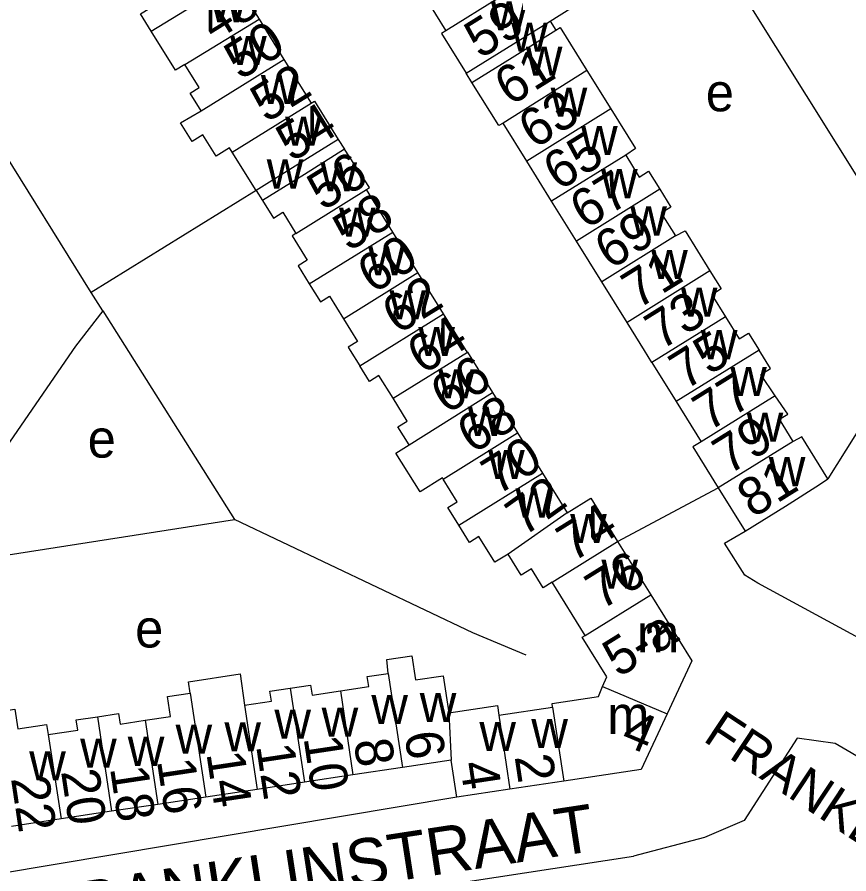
# Model space of a CAD drawing. Extents: x 159294 to 161936, y 384538 to 386517.
# Drawn here: x 159976.3 to 160064.1, y 384944.7 to 385035.2 of the extents above; entities that cross this region are included whole.
import ezdxf

# ---------------------------------------------------------------- set-up
doc = ezdxf.new("R2010")
doc.units = 0
for name, color, linetype in [('BLT_Basislijn', 7, 'Continuous'), ('BLT_Bebouwing', 7, 'Continuous'), ('BLT_Centroide', 7, 'Continuous'), ('BLT_Huisnummer', 7, 'Continuous'), ('BLT_Huisnummer_ tussenligend', 7, 'Continuous'), ('BLT_Huisnummer_reeks', 7, 'Continuous'), ('BLT_Onderdoorgang_en_onderverdeling', 7, 'Continuous'), ('BLT_Onderverdeling_panden', 7, 'Continuous'), ('BLT_Straatnaam', 7, 'Continuous'), ('BLT_Straatnaam_verkleind', 7, 'Continuous'), ('BLT_Vlakafsluiter', 7, 'Continuous')]:
    doc.layers.add(name, color=color, linetype=linetype)

msp = doc.modelspace()

# ---------------------------------------------------------------- linework, layer by layer
at = {"layer": 'BLT_Basislijn'}
for p, q in [((159984.135, 385006.099), (159948.092, 385063.944)), ((160048.387, 385044.912), (160066.076, 385016.557)), ((160001.528, 385016.874), (159984.135, 385006.099)), ((159985.345, 385004.177), (159984.135, 385006.099)), ((159985.345, 385004.177), (159999.255, 384982.137)), ((159966.304, 384977.019), (159999.255, 384982.137)), ((160058.652, 384959.07), (160053.066, 384950.364)), ((160062.661, 384958.479), (160058.652, 384959.07)), ((160070.356, 384953.996), (160062.661, 384958.479)), ((160022.714, 384952.82), (159958.359, 384942.063)), ((160053.066, 384950.364), (160048.881, 384948.579)), ((160048.881, 384948.579), (160041.366, 384946.583)), ((159956.37, 384933.678), (160041.366, 384946.583))]:
    msp.add_line(p, q, dxfattribs=at)
for points in [[(160066.076, 385016.557), (160066.076, 385016.557), (160073.49, 385004.873), (160061.912, 384986.443)], [(159985.345, 385004.177), (159982.455, 385000.446), (159966.304, 384977.019)], [(160030.066, 384967.814), (160024.426, 384970.175), (159999.255, 384982.137)], [(160065.58, 384969.414), (160054.493, 384975.434), (160053.143, 384976.268), (160050.988, 384979.632), (160053.175, 384980.899)]]:
    msp.add_lwpolyline(points, dxfattribs=at)
at = {"layer": 'BLT_Bebouwing'}
for p, q in [((160000, 385037.938), (160001.852, 385034.953)), ((160018.827, 385038.156), (160021.567, 385033.749)), ((160001.852, 385034.953), (160004.481, 385030.714)), ((160032.572, 385034.753), (160033.179, 385033.791)), ((160004.481, 385030.714), (160007.352, 385026.087)), ((160024.324, 385028.285), (160023.727, 385029.253)), ((160007.352, 385026.087), (160007.697, 385026.301)), ((160007.697, 385026.301), (160010.206, 385022.258)), ((160010.206, 385022.258), (160010.883, 385021.227)), ((160013.515, 385017.179), (160010.883, 385021.227)), ((160032.74, 385015.75), (160030.111, 385019.977)), ((160001.528, 385016.874), (160002.207, 385015.82)), ((160013.189, 385016.977), (160013.515, 385017.179)), ((160015.972, 385012.492), (160013.189, 385016.977)), ((160035.355, 385011.544), (160032.74, 385015.75)), ((160018.626, 385008.217), (160015.972, 385012.492)), ((160038.027, 385007.248), (160035.355, 385011.544)), ((160021.338, 385003.846), (160018.626, 385008.217)), ((160040.701, 385002.948), (160038.027, 385007.248)), ((160023.844, 384999.808), (160026.49, 384995.545)), ((160043.326, 384998.726), (160045.897, 384994.592)), ((160026.49, 384995.545), (160029.138, 384991.278)), ((160045.897, 384994.592), (160048.531, 384990.356)), ((160029.138, 384991.278), (160031.765, 384987.044)), ((160031.765, 384987.044), (160034.375, 384982.838)), ((160050.333, 384985.47), (160053.175, 384980.899)), ((160039.71, 384979.809), (160043.197, 384974.191)), ((160036.278, 384969.898), (160032.791, 384975.516)), ((159994.568, 384963.823), (159994.398, 384965.01)), ((160027.159, 384961.488), (160032.836, 384962.343)), ((160022.126, 384956.726), (160016.982, 384955.952)), ((160022.714, 384952.82), (160022.126, 384956.726)), ((160016.982, 384955.952), (160011.766, 384955.167)), ((160006.635, 384954.395), (160001.652, 384953.645)), ((160011.766, 384955.167), (160006.635, 384954.395)), ((160034.013, 384954.52), (160028.336, 384953.666)), ((160001.652, 384953.645), (160000, 384953.397)), ((160028.336, 384953.666), (160022.714, 384952.82)), ((159996.222, 384952.828), (159991.176, 384952.069)), ((160000, 384953.397), (159996.222, 384952.828)), ((159991.176, 384952.069), (159986.28, 384951.332)), ((159986.28, 384951.332), (159980.966, 384950.532)), ((159980.966, 384950.532), (159975.699, 384949.74))]:
    msp.add_line(p, q, dxfattribs=at)
for points in [[(159990.474, 385033.698), (159989.341, 385035.525), (159990.313, 385036.128), (159988.734, 385038.673)], [(160032.572, 385034.753), (160034.752, 385036.145)], [(160033.179, 385033.791), (160033.643, 385034.079), (160036.471, 385029.532)], [(159994.013, 385030.194), (159993.037, 385029.567), (159990.474, 385033.698)], [(160021.567, 385033.749), (160021.109, 385033.464), (160023.727, 385029.253)], [(159995.73, 385025.286), (159994.567, 385027.161), (159995.526, 385027.756), (159994.013, 385030.194)], [(160036.471, 385029.532), (160038.982, 385025.493)], [(160027.609, 385024), (160027.161, 385023.724), (160024.324, 385028.285)], [(159999.018, 385020.917), (159998.736, 385021.371), (159997.332, 385020.5), (159995.927, 385022.765), (159994.786, 385022.057), (159993.559, 385024.035), (159995.73, 385025.286)], [(160038.982, 385025.493), (160041.584, 385021.308), (160040.555, 385020.609)], [(160030.111, 385019.977), (160027.609, 385024)], [(160001.528, 385016.874), (159999.018, 385020.917)], [(160040.555, 385020.609), (160041.993, 385018.296), (160042.978, 385018.908), (160044.154, 385017.016)], [(160044.154, 385017.016), (160045.331, 385015.124), (160044.309, 385014.488), (160045.803, 385012.085)], [(160002.207, 385015.82), (160003.358, 385013.965), (160004.354, 385014.583), (160005.737, 385012.354)], [(160005.737, 385012.354), (160005.328, 385012.1), (160006.934, 385009.512), (160005.97, 385008.914), (160007.146, 385007.017)], [(160045.803, 385012.085), (160046.837, 385012.63), (160049.458, 385008.397)], [(160049.458, 385008.397), (160050.637, 385006.502), (160049.638, 385005.88), (160051.086, 385003.551)], [(160007.146, 385007.017), (160008.323, 385005.121), (160009.273, 385005.711), (160010.75, 385003.33)], [(160010.75, 385003.33), (160012.228, 385000.949), (160011.26, 385000.347), (160011.476, 385000), (160012.494, 384998.358)], [(160023.844, 384999.808), (160023.725, 385000), (160021.338, 385003.846)], [(160051.086, 385003.551), (160052.534, 385001.223), (160053.51, 385001.83), (160054.634, 385000.024)], [(160043.326, 384998.726), (160042.534, 385000), (160040.701, 385002.948)], [(160056.352, 384995.208), (160054.843, 384997.455), (160055.844, 384998.077), (160054.634, 385000.024)], [(160015.996, 384994.937), (160014.508, 384997.335), (160013.513, 384996.717), (160012.494, 384998.358)], [(160058.242, 384990.389), (160056.794, 384992.718), (160057.662, 384993.258), (160056.352, 384995.208)], [(160017.7, 384990.016), (160016.509, 384991.935), (160017.484, 384992.54), (160015.996, 384994.937)], [(160061.912, 384986.443), (160059.154, 384990.878), (160058.242, 384990.389)], [(160021.287, 384986.407), (160021.211, 384986.53), (160018.842, 384985.06), (160016.305, 384989.15), (160017.7, 384990.016)], [(160048.531, 384990.356), (160047.639, 384989.802), (160050.333, 384985.47)], [(160022.925, 384981.558), (160021.785, 384983.395), (160022.775, 384984.01), (160021.287, 384986.407)], [(160053.175, 384980.899), (160057.422, 384983.54), (160061.028, 384985.838), (160061.912, 384986.443)], [(160034.375, 384982.838), (160036.87, 384984.386), (160039.71, 384979.809)], [(160028.139, 384978.482), (160026.754, 384977.622), (160025.066, 384980.342), (160024.065, 384979.721), (160022.925, 384981.558)], [(160032.791, 384975.516), (160031.849, 384974.932), (160030.604, 384976.938), (160029.517, 384976.263), (160028.139, 384978.482)], [(160043.197, 384974.191), (160047.527, 384967.213), (160044.935, 384961.633)], [(160038.119, 384964.494), (160038.558, 384965.539), (160035.971, 384969.707), (160036.278, 384969.898)], [(160015.486, 384965.895), (160015.338, 384967.344), (160017.969, 384967.74), (160018.35, 384965.212), (160021.281, 384965.653), (160021.871, 384961.735)], [(159994.398, 384965.01), (159999.855, 384965.859), (160000.314, 384962.535)], [(160010.43, 384964.045), (160013.422, 384964.495), (160013.262, 384965.561), (160015.486, 384965.895)], [(160000.314, 384962.535), (160003.16, 384962.963), (160003.002, 384964.012), (160005.14, 384964.333)], [(160005.14, 384964.333), (160007.278, 384964.655), (160007.438, 384963.595), (160010.43, 384964.045)], [(160032.836, 384962.343), (160032.78, 384962.712), (160037.681, 384963.45), (160038.119, 384964.494)], [(159989.84, 384960.941), (159992.504, 384961.342), (159992.198, 384963.463), (159994.568, 384963.823)], [(159974.258, 384959.729), (159973.916, 384961.798), (159976.061, 384962.122), (159976.374, 384960.047), (159979.41, 384960.504), (159979.569, 384959.444)], [(159984.781, 384961.31), (159987.01, 384961.645), (159987.176, 384960.54), (159989.84, 384960.941)], [(160021.871, 384961.735), (160027.006, 384962.508), (160027.159, 384961.488)], [(160044.935, 384961.633), (160042.203, 384955.753), (160034.013, 384954.52)], [(159979.569, 384959.444), (159982.712, 384959.917), (159982.552, 384960.975), (159984.781, 384961.31)]]:
    msp.add_lwpolyline(points, dxfattribs=at)
at = {"layer": 'BLT_Onderdoorgang_en_onderverdeling'}
for points in [[(160023.727, 385029.253), (160027.974, 385031.894), (160032.572, 385034.753)], [(160024.324, 385028.285), (160028.571, 385030.926), (160033.179, 385033.791)], [(160010.206, 385022.258), (160005.958, 385019.623), (160001.528, 385016.874)], [(160010.883, 385021.227), (160006.64, 385018.583), (160002.207, 385015.82)]]:
    msp.add_lwpolyline(points, dxfattribs=at)
at = {"layer": 'BLT_Onderverdeling_panden'}
for p, q in [((160031.555, 385039.959), (160021.567, 385033.749)), ((159990.474, 385033.698), (159999.252, 385039.144)), ((159994.013, 385030.194), (160001.852, 385034.953)), ((159995.73, 385025.286), (160004.481, 385030.714)), ((160036.471, 385029.532), (160027.609, 385024)), ((159999.018, 385020.917), (160007.352, 385026.087)), ((160038.982, 385025.493), (160030.111, 385019.977)), ((160040.555, 385020.609), (160032.74, 385015.75)), ((160005.737, 385012.354), (160013.189, 385016.977)), ((160044.154, 385017.016), (160035.355, 385011.544)), ((160007.146, 385007.017), (160015.972, 385012.492)), ((160045.803, 385012.085), (160038.027, 385007.248)), ((160010.75, 385003.33), (160018.626, 385008.217)), ((160049.458, 385008.397), (160040.701, 385002.948)), ((160012.494, 384998.358), (160021.338, 385003.846)), ((160051.086, 385003.551), (160043.326, 384998.726)), ((160015.996, 384994.937), (160023.844, 384999.808)), ((160054.634, 385000.024), (160045.897, 384994.592)), ((160017.7, 384990.016), (160026.49, 384995.545)), ((160056.352, 384995.208), (160048.531, 384990.356)), ((160021.287, 384986.407), (160029.138, 384991.278)), ((160058.242, 384990.389), (160050.333, 384985.47)), ((160022.925, 384981.558), (160031.765, 384987.044)), ((160034.375, 384982.838), (160028.139, 384978.482)), ((160032.791, 384975.516), (160039.71, 384979.809)), ((160036.278, 384969.898), (160043.197, 384974.191)), ((160015.486, 384965.895), (160016.982, 384955.952)), ((160005.14, 384964.333), (160006.635, 384954.395)), ((160038.119, 384964.494), (160044.935, 384961.633)), ((159994.568, 384963.823), (159996.222, 384952.828)), ((160010.43, 384964.045), (160011.766, 384955.167)), ((160000.314, 384962.535), (160001.652, 384953.645)), ((160021.871, 384961.735), (160022.126, 384956.726)), ((160032.836, 384962.343), (160034.013, 384954.52)), ((159984.781, 384961.31), (159986.28, 384951.332)), ((159989.84, 384960.941), (159991.176, 384952.069)), ((160027.159, 384961.488), (160028.336, 384953.666)), ((159979.569, 384959.444), (159980.966, 384950.532))]:
    msp.add_line(p, q, dxfattribs=at)
at = {"layer": 'BLT_Vlakafsluiter'}
msp.add_line((160039.71, 384979.809), (160050.333, 384985.47), dxfattribs=at)

# ---------------------------------------------------------------- texts
at = {"layer": 'BLT_Centroide'}
for s, p in [('w', (159996.656, 385034.625)), ('w', (160026.32, 385033.781)), ('w', (160028.474, 385031.526)), ('w', (159998.789, 385030.125)), ('w', (160030.016, 385029)), ('w', (160002.039, 385026)), ('w', (160032.633, 385024.656)), ('e', (160049.017, 385025.239)), ('w', (160004.609, 385021.594)), ('w', (160035.844, 385020.625)), ('w', (160002.66, 385017.082)), ('w', (160008.328, 385016.781)), ('w', (160037.953, 385016.062)), ('w', (160010.281, 385012)), ('w', (160041.039, 385012.125)), ('w', (160013.367, 385007.906)), ('w', (160043.25, 385007.531)), ('w', (160015.609, 385003.281)), ('w', (160046.383, 385003.562)), ('w', (160018.664, 384999.406)), ('w', (160048.492, 384999.062)), ('w', (160020.758, 384994.938)), ('w', (160051.594, 384995.188)), ('w', (160023.891, 384990.969)), ('w', (160053.328, 384990.344)), ('e', (159983.753, 384988.676)), ('w', (160026.031, 384986.406)), ('w', (160055.664, 384985.656)), ('w', (160028.922, 384982.344)), ('w', (160034.695, 384979.656)), ('w', (160037.992, 384974.844)), ('e', (159988.763, 384968.63)), ('m', (160041.75, 384968.125)), ('w', (160013.703, 384960.547)), ('w', (160018.812, 384960.75)), ('m', (160038.609, 384959.5)), ('w', (160003.469, 384959)), ('w', (160008.453, 384959.203)), ('w', (159998.188, 384957.672)), ('w', (160025.109, 384957.703)), ('w', (160030.594, 384958)), ('w', (159993.031, 384957.422)), ('w', (159982.953, 384955.938)), ('w', (159987.984, 384956.125)), ('w', (159977.578, 384954.594))]:
    msp.add_text(s, height=4, dxfattribs=at).set_placement(p)
at = {"layer": 'BLT_Huisnummer'}
for s, rotation, p in [('48', 31.81463, (159997.113, 385032.551)), ('59', 31.87302, (160025.193, 385030.707)), ('61', 31.87302, (160028.357, 385025.734)), ('54', 31.81429, (160005.306, 385019.818)), ('65', 31.87341, (160033.502, 385016.772)), ('56', 31.81296, (160008.585, 385014.66)), ('69', 31.87702, (160038.934, 385008.454)), ('60', 31.8193, (160013.877, 385005.906)), ('73', 31.87702, (160044.263, 384999.956)), ('64', 31.82654, (160019.124, 384997.375)), ('77', 31.8702, (160049.303, 384991.375)), ('68', 31.81673, (160024.396, 384988.999)), ('81', 31.87628, (160053.984, 384982.224)), ('72', 35.56609, (160029.772, 384980.254)), ('76', 31.81817, (160037.96, 384972.516)), ('4', 337.22989, (160039.894, 384958.51)), ('10', 278.55501, (160006.538, 384959.092)), ('6', 278.55641, (160017.183, 384959.547)), ('14', 278.55725, (159996.279, 384957.439)), ('2', 278.55727, (160028.822, 384957.11)), ('18', 278.54368, (159986.1, 384955.903)), ('22', 278.55968, (159975.646, 384954.815))]:
    msp.add_text(s, height=4, rotation=rotation, dxfattribs=at).set_placement(p)
at = {"layer": 'BLT_Huisnummer_ tussenligend'}
for s, rotation, p in [('50', 32.03715, (159999.847, 385028.462)), ('52', 31.81429, (160002.603, 385023.96)), ('63', 31.87341, (160030.896, 385021.194)), ('67', 31.87702, (160036.321, 385012.702)), ('58', 31.81296, (160011.309, 385010.36)), ('71', 31.89174, (160041.805, 385004.286)), ('62', 31.8193, (160016.492, 385001.611)), ('75', 31.8702, (160046.822, 384995.746)), ('66', 31.82654, (160021.614, 384993.184)), ('79', 31.8702, (160051.406, 384986.788)), ('70', 31.81673, (160026.993, 384984.635)), ('74', 31.81716, (160034.939, 384977.569)), ('8', 278.55727, (160011.835, 384958.758)), ('12', 278.55727, (160001.531, 384958.252)), ('16', 278.55727, (159991.056, 384956.68)), ('4', 278.55727, (160023.044, 384956.387)), ('20', 278.55727, (159980.933, 384955.55))]:
    msp.add_text(s, height=4, rotation=rotation, dxfattribs=at).set_placement(p)
at = {"layer": 'BLT_Huisnummer_reeks'}
msp.add_text('5-a', height=4, rotation=31.81817, dxfattribs=at).set_placement((160039.782, 384965.386))
at = {"layer": 'BLT_Straatnaam'}
msp.add_text('1E FRANKLINSTRAAT', height=5, rotation=8.73127, dxfattribs=at).set_placement((159968.847, 384936.653))
at = {"layer": 'BLT_Straatnaam_verkleind'}
msp.add_text('FRANKLINPLEIN', height=4, rotation=326.50033, dxfattribs=at).set_placement((160048.598, 384958.838))

doc.saveas('drawing.dxf')
